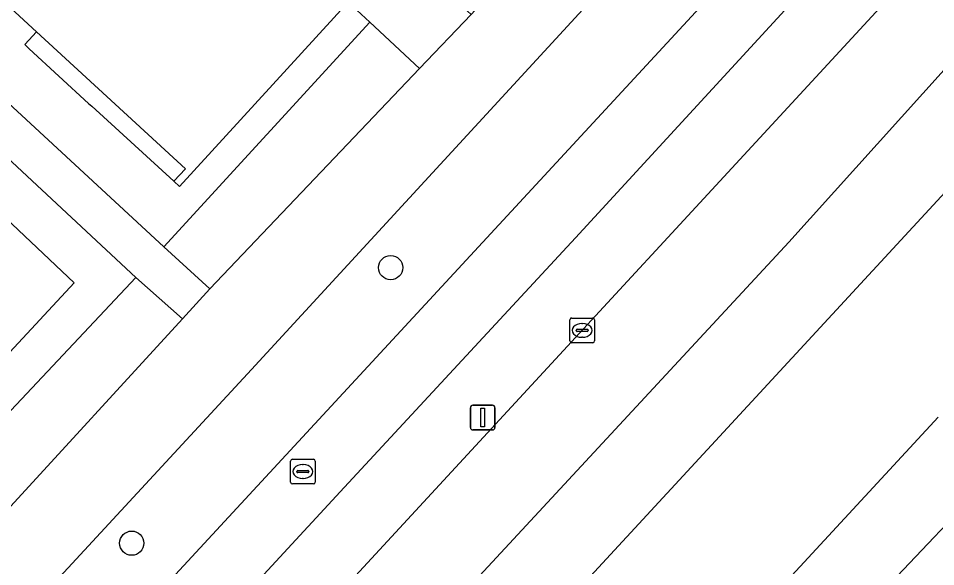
# Model space of a CAD drawing. Extents: x 159039 to 160102, y 381214 to 382524.
# Drawn here: x 159754.03 to 159791.08, y 381825.28 to 381847.43 of the extents above; entities that cross this region are included whole.
import ezdxf

# ---------------------------------------------------------------- set-up
doc = ezdxf.new("R2010")
doc.units = 0
for name, color, linetype in [('IMGEO_Berm_groen', 7, 'Continuous'), ('IMGEO_Boom', 7, 'Continuous'), ('IMGEO_Erf', 7, 'Continuous'), ('IMGEO_Fietspad_gesloten', 7, 'Continuous'), ('IMGEO_Groenvoorziening', 7, 'Continuous'), ('IMGEO_Haag', 7, 'Continuous'), ('IMGEO_Kolk', 7, 'Continuous'), ('IMGEO_Lichtmast', 7, 'Continuous'), ('IMGEO_Pand', 7, 'Continuous'), ('IMGEO_Pand_overbouw', 7, 'Continuous'), ('IMGEO_Rijbaan_regionaal_gesloten', 7, 'Continuous'), ('IMGEO_Rioolput', 7, 'Continuous'), ('IMGEO_Voetpad_gesloten', 7, 'Continuous'), ('IMGEO_Voetpad_open', 7, 'Continuous')]:
    doc.layers.add(name, color=color, linetype=linetype)

msp = doc.modelspace()

# ---------------------------------------------------------------- linework, layer by layer
at = {"layer": 'IMGEO_Berm_groen'}
msp.add_lwpolyline([(159791.475, 381858.62), (159802.783, 381871.052), (159813.565, 381883.06), (159821.782, 381892.503), (159832.075, 381904.754), (159832.541, 381905.347), (159831.021, 381906.84), (159824.117, 381899.316), (159808.554, 381882.29), (159763.442, 381833.24), (159741.363, 381809.364), (159743.413, 381807.446), (159743.819, 381807.067)], close=True, dxfattribs=at)
for points in [[(159834.614, 381904.005), (159830.877, 381899.559), (159825.133, 381893.111), (159816.536, 381882.828), (159805.539, 381870.374), (159790.971, 381854.296), (159776.532, 381838.557), (159767.026, 381828.298), (159745.746, 381805.265), (159694.686, 381750), (159626.019, 381676.247), (159619.167, 381669.166), (159607.377, 381657.444), (159608.375, 381656.525), (159608.957, 381657.159), (159609.675, 381657.749)], [(159841.852, 381897.063), (159823.914, 381875.971), (159819.971, 381871.423), (159815.888, 381866.888), (159752.856, 381798.613), (159599.558, 381632.564), (159592.645, 381625.218), (159589.007, 381621.449), (159578.07, 381610.115), (159553.466, 381585.359)], [(159743.207, 381798.451), (159747.758, 381803.382), (159810.949, 381871.845)], [(159757.203, 381794.546), (159791.175, 381831.318)]]:
    msp.add_lwpolyline(points, dxfattribs=at)
at = {"layer": 'IMGEO_Boom'}
for centre in [(159769.066, 381837.359), (159758.61, 381826.227)]:
    msp.add_circle(centre, 0.489, dxfattribs=at)
at = {"layer": 'IMGEO_Erf'}
msp.add_lwpolyline([(159731.741, 381864.255), (159759.91, 381838.199), (159768.221, 381847.274), (159767.353, 381848.081), (159760.535, 381840.637), (159760.307, 381840.847), (159760.774, 381841.351), (159754.763, 381846.886), (159753.182, 381848.341), (159747.332, 381853.727), (159746.858, 381853.22), (159746.215, 381852.53), (159746.128, 381852.609), (159746.021, 381852.706), (159746.661, 381853.402), (159747.133, 381853.915), (159741.314, 381859.296), (159739.73, 381860.76), (159733.823, 381866.222)], dxfattribs=at)
at = {"layer": 'IMGEO_Fietspad_gesloten'}
for points in [[(159835.156, 381908.672), (159832.541, 381905.347), (159832.075, 381904.754), (159821.782, 381892.503), (159813.565, 381883.06), (159802.783, 381871.052), (159791.475, 381858.62), (159743.819, 381807.067), (159624.348, 381677.828), (159617.523, 381670.775), (159605.021, 381658.14), (159590.872, 381642.92)], [(159591.191, 381640.013), (159607.377, 381657.444), (159619.167, 381669.166), (159626.019, 381676.247), (159694.686, 381750), (159745.746, 381805.265), (159767.026, 381828.298), (159776.532, 381838.557), (159790.971, 381854.296), (159805.539, 381870.374), (159816.536, 381882.828), (159825.133, 381893.111), (159830.877, 381899.559), (159834.614, 381904.005), (159837.348, 381907.14)]]:
    msp.add_lwpolyline(points, dxfattribs=at)
at = {"layer": 'IMGEO_Groenvoorziening'}
for points in [[(159756.286, 381836.745), (159748.755, 381843.858), (159747.445, 381845.099), (159738.679, 381853.069), (159729.979, 381843.783), (159737.127, 381837.54), (159731.122, 381830.768), (159730.253, 381829.816), (159724.271, 381823.264), (159721.08, 381826.099), (159712.089, 381816.404), (159725.75, 381803.842)], [(159770.231, 381845.407), (159768.221, 381847.274), (159759.91, 381838.199), (159761.763, 381836.506)], [(159747.212, 381824.661), (159758.78, 381836.965), (159749.97, 381845.165), (159749.674, 381844.847), (159749.368, 381844.517), (159749.061, 381844.188), (159748.755, 381843.858), (159756.286, 381836.745), (159725.75, 381803.842), (159724.701, 381802.815), (159721.464, 381799.32), (159717.356, 381794.846), (159714.138, 381791.361), (159713.285, 381790.346), (159712.892, 381789.913), (159713.206, 381789.624), (159713.536, 381789.319), (159713.867, 381789.013), (159714.271, 381788.64)], [(159760.657, 381835.297), (159758.78, 381836.965), (159747.212, 381824.661), (159714.271, 381788.64), (159716.237, 381786.825), (159738.955, 381811.616)]]:
    msp.add_lwpolyline(points, close=True, dxfattribs=at)
at = {"layer": 'IMGEO_Haag'}
msp.add_lwpolyline([(159747.212, 381824.661), (159758.78, 381836.965), (159749.97, 381845.165), (159749.674, 381844.847), (159749.368, 381844.517), (159749.061, 381844.188), (159748.755, 381843.858), (159756.286, 381836.745), (159725.75, 381803.842), (159724.701, 381802.815), (159721.464, 381799.32), (159717.356, 381794.846), (159714.138, 381791.361), (159713.285, 381790.346), (159712.892, 381789.913), (159713.206, 381789.624), (159713.536, 381789.319), (159713.867, 381789.013), (159714.271, 381788.64)], close=True, dxfattribs=at)
at = {"layer": 'IMGEO_Kolk'}
for p, q in [((159776.375, 381835.324), (159777.227, 381835.324)), ((159776.3, 381834.398), (159776.3, 381835.25)), ((159776.788, 381835.104), (159776.813, 381835.104)), ((159777.301, 381835.25), (159777.301, 381834.398)), ((159776.559, 381834.818), (159776.559, 381834.83)), ((159776.997, 381834.781), (159776.599, 381834.781)), ((159776.602, 381834.867), (159777, 381834.867)), ((159777.043, 381834.83), (159777.043, 381834.818)), ((159777.227, 381834.324), (159776.375, 381834.324)), ((159776.811, 381834.544), (159776.786, 381834.544))]:
    msp.add_line(p, q, dxfattribs=at)
for points in [[(159776.375, 381835.324), (159777.227, 381835.324)], [(159776.3, 381834.398), (159776.3, 381835.25)], [(159777.301, 381835.25), (159777.301, 381834.398)], [(159777.227, 381834.324), (159776.375, 381834.324)]]:
    msp.add_lwpolyline(points, dxfattribs=at)
for centre, radius, start, end in [((159776.377, 381835.248), 0.0765, 91.552, 178.448), ((159776.377, 381835.248), 0.0765, 91.552, 178.448), ((159777.225, 381835.248), 0.0765, 1.552, 88.448), ((159777.225, 381835.248), 0.0765, 1.552, 88.448), ((159776.599, 381834.827), 0.0403, 85.8775, 175.7526), ((159776.596, 381834.817), 0.0366, 178.938, 274.7102), ((159777, 381834.824), 0.043, 264.8664, 352.4533), ((159777.004, 381834.829), 0.0386, 1.7309, 96.639), ((159776.377, 381834.4), 0.0765, 181.552, 268.448), ((159776.377, 381834.4), 0.0765, 181.552, 268.448), ((159777.225, 381834.4), 0.0765, 271.552, 358.448), ((159777.225, 381834.4), 0.0765, 271.552, 358.448)]:
    msp.add_arc(centre, radius, start, end, dxfattribs=at)
for centre, major_axis, ratio, start_param, end_param in [((159776.787, 381834.824), (-0.387, 0.002), 0.722429, 4.712389, 7.853982), ((159776.812, 381834.824), (-0.39, 0.002), 0.717154, 1.570796, 4.712389)]:
    msp.add_ellipse(centre, major_axis=major_axis, ratio=ratio, start_param=start_param, end_param=end_param, dxfattribs=at)
at = {"layer": 'IMGEO_Lichtmast'}
for p, q in [((159772.287, 381830.901), (159772.287, 381831.701)), ((159772.287, 381831.701), (159772.287, 381830.901)), ((159772.387, 381831.801), (159773.177, 381831.801)), ((159773.177, 381831.801), (159772.387, 381831.801)), ((159773.277, 381831.701), (159773.277, 381830.901)), ((159773.277, 381830.901), (159773.277, 381831.701)), ((159773.177, 381830.801), (159772.387, 381830.801)), ((159772.387, 381830.801), (159773.177, 381830.801))]:
    msp.add_line(p, q, dxfattribs=at)
msp.add_lwpolyline([(159772.707, 381831.676), (159772.857, 381831.676), (159772.857, 381830.926), (159772.707, 381830.926), (159772.707, 381831.676)], dxfattribs=at)
for centre, start, end in [((159772.387, 381831.701), 90, 180), ((159772.387, 381831.701), 90, 180), ((159773.177, 381831.701), 0, 90), ((159773.177, 381831.701), 360, 90), ((159772.387, 381830.901), 180, 270), ((159772.387, 381830.901), 180, 270), ((159773.177, 381830.901), 270, 0), ((159773.177, 381830.901), 270, 0)]:
    msp.add_arc(centre, 0.1, start, end, dxfattribs=at)
at = {"layer": 'IMGEO_Pand'}
msp.add_lwpolyline([(159753.774, 381860.606), (159746.128, 381852.609), (159746.215, 381852.53), (159746.858, 381853.22), (159747.332, 381853.727), (159753.182, 381848.341), (159754.763, 381846.886), (159760.774, 381841.351), (159760.307, 381840.847), (159760.535, 381840.637), (159767.353, 381848.081), (159760.309, 381854.578)], close=True, dxfattribs=at)
at = {"layer": 'IMGEO_Pand_overbouw'}
msp.add_lwpolyline([(159760.307, 381840.847), (159760.774, 381841.351), (159754.763, 381846.886), (159754.457, 381846.551), (159754.286, 381846.369), (159754.473, 381846.195), (159756.869, 381843.992), (159756.992, 381843.88)], close=True, dxfattribs=at)
at = {"layer": 'IMGEO_Rijbaan_regionaal_gesloten'}
msp.add_lwpolyline([(159578.07, 381610.115), (159589.007, 381621.449), (159592.645, 381625.218), (159599.558, 381632.564), (159752.856, 381798.613), (159815.888, 381866.888), (159819.971, 381871.423), (159823.914, 381875.971), (159841.852, 381897.063), (159839.399, 381899.421), (159826.472, 381884.273), (159785.146, 381838.389), (159750.398, 381800.912), (159745.744, 381795.892), (159710.343, 381757.399), (159678.405, 381722.986), (159648.315, 381690.343), (159630.229, 381670.866), (159600.138, 381638.3), (159586.667, 381624.085), (159574.896, 381611.663), (159550.989, 381587.747), (159553.466, 381585.359)], close=True, dxfattribs=at)
for points in [[(159648.315, 381690.343), (159678.405, 381722.986), (159710.343, 381757.399), (159745.744, 381795.892), (159750.398, 381800.912), (159785.146, 381838.389), (159826.472, 381884.273), (159839.399, 381899.421)], [(159810.949, 381871.845), (159747.758, 381803.382), (159743.207, 381798.451), (159627.477, 381673.139)], [(159791.175, 381831.318), (159757.203, 381794.546), (159670.38, 381700.568), (159617.338, 381643.288), (159599.599, 381623.605), (159593.339, 381616.569), (159585.926, 381608.237), (159560.056, 381579.137), (159559.945, 381579.013), (159561.472, 381577.6), (159571.505, 381588.644), (159709.596, 381740.644), (159814.994, 381851.76), (159819, 381856.018), (159822.889, 381860.084)]]:
    msp.add_lwpolyline(points, dxfattribs=at)
at = {"layer": 'IMGEO_Rioolput'}
for p, q in [((159765.021, 381828.694), (159765.021, 381829.546)), ((159765.096, 381829.62), (159765.948, 381829.62)), ((159765.509, 381829.4), (159765.534, 381829.4)), ((159766.022, 381829.546), (159766.022, 381828.694)), ((159765.28, 381829.114), (159765.28, 381829.126)), ((159765.718, 381829.077), (159765.32, 381829.077)), ((159765.323, 381829.163), (159765.721, 381829.163)), ((159765.764, 381829.126), (159765.764, 381829.114)), ((159765.532, 381828.84), (159765.507, 381828.84)), ((159765.948, 381828.62), (159765.096, 381828.62))]:
    msp.add_line(p, q, dxfattribs=at)
for points in [[(159765.021, 381828.694), (159765.021, 381829.546)], [(159765.096, 381829.62), (159765.948, 381829.62)], [(159766.022, 381829.546), (159766.022, 381828.694)], [(159765.948, 381828.62), (159765.096, 381828.62)]]:
    msp.add_lwpolyline(points, dxfattribs=at)
for centre, radius, start, end in [((159765.098, 381829.544), 0.0765, 91.552, 178.448), ((159765.098, 381829.544), 0.0765, 91.552, 178.448), ((159765.946, 381829.544), 0.0765, 1.552, 88.448), ((159765.946, 381829.544), 0.0765, 1.552, 88.448), ((159765.32, 381829.123), 0.0403, 85.8775, 175.7526), ((159765.317, 381829.113), 0.0366, 178.938, 274.7102), ((159765.721, 381829.12), 0.043, 264.8664, 352.4533), ((159765.725, 381829.125), 0.0386, 1.7309, 96.639), ((159765.098, 381828.696), 0.0765, 181.552, 268.448), ((159765.098, 381828.696), 0.0765, 181.552, 268.448), ((159765.946, 381828.696), 0.0765, 271.552, 358.448), ((159765.946, 381828.696), 0.0765, 271.552, 358.448)]:
    msp.add_arc(centre, radius, start, end, dxfattribs=at)
for centre, major_axis, ratio, start_param, end_param in [((159765.508, 381829.12), (-0.387, 0.002), 0.722429, 4.712389, 7.853982), ((159765.533, 381829.12), (-0.39, 0.002), 0.717154, 1.570796, 4.712389)]:
    msp.add_ellipse(centre, major_axis=major_axis, ratio=ratio, start_param=start_param, end_param=end_param, dxfattribs=at)
at = {"layer": 'IMGEO_Voetpad_gesloten'}
msp.add_lwpolyline([(159731.817, 381861.664), (159738.654, 381855.678), (159739.973, 381854.436), (159748.636, 381846.407), (159749.97, 381845.165), (159758.78, 381836.965), (159760.657, 381835.297), (159761.763, 381836.506), (159759.91, 381838.199), (159731.741, 381864.255), (159729.111, 381864.371), (159711.176, 381850.04), (159696.84, 381838.731), (159696.855, 381838.62), (159689.775, 381833.087), (159686.085, 381829.985), (159687.165, 381828.558), (159691.958, 381832.457), (159693.362, 381833.546), (159706.29, 381843.941)], dxfattribs=at)
at = {"layer": 'IMGEO_Voetpad_open'}
for points in [[(159835.844, 381912.392), (159834.735, 381915.192), (159832.642, 381912.84), (159828.456, 381908.302), (159826.415, 381906.091), (159818.144, 381897.127), (159816.954, 381895.837), (159772.318, 381847.586), (159770.231, 381845.407), (159761.763, 381836.506), (159760.657, 381835.297), (159738.955, 381811.616), (159716.237, 381786.825), (159714.17, 381784.617), (159705.91, 381775.661), (159704.683, 381774.338), (159660.019, 381725.972), (159657.972, 381723.795), (159649.677, 381714.801), (159648.524, 381713.555), (159603.909, 381665.258)], [(159763.442, 381833.24), (159808.554, 381882.29), (159824.117, 381899.316), (159831.021, 381906.84), (159832.541, 381905.347), (159835.156, 381908.672)], [(159747.103, 381866.759), (159753.774, 381860.606), (159760.309, 381854.578), (159760.951, 381855.24), (159767.976, 381848.718), (159767.353, 381848.081), (159768.221, 381847.274), (159770.231, 381845.407), (159772.318, 381847.586), (159770.25, 381849.489), (159769.992, 381849.726), (159769.735, 381849.963), (159769.477, 381850.2), (159769.3, 381850.364), (159769.691, 381850.805), (159758.371, 381861.279), (159761.719, 381864.927)], [(159607.381, 381664.479), (159686.466, 381750), (159741.363, 381809.364), (159763.442, 381833.24)]]:
    msp.add_lwpolyline(points, dxfattribs=at)

doc.saveas('drawing.dxf')
